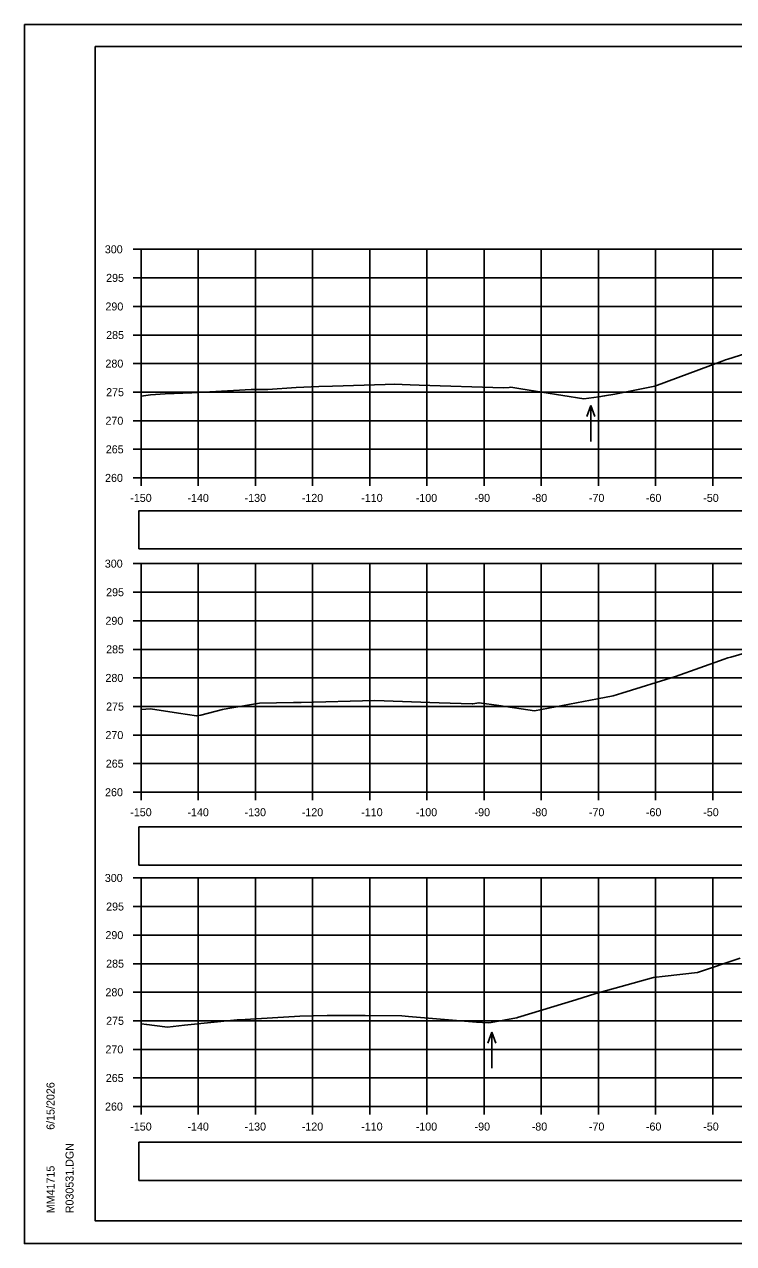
# Model space of a CAD drawing. Extents: x 285 to 4233, y -659 to 3710.
# Drawn here: x 368.9 to 492.9, y 189.5 to 402.8 of the extents above; entities that cross this region are included whole.
import ezdxf

# ---------------------------------------------------------------- set-up
doc = ezdxf.new("R2010")
doc.units = 0
for name, color, linetype in [('R_Axis', 7, 'Continuous'), ('R_Axis Annot', 7, 'Continuous'), ('R_Border', 7, 'Continuous'), ('R_Exist Surface', 7, 'Continuous'), ('R_Grid', 7, 'Continuous'), ('R_No Plot', 7, 'Continuous'), ('R_Water Annot', 7, 'Continuous')]:
    doc.layers.add(name, color=color, linetype=linetype)

msp = doc.modelspace()

# ---------------------------------------------------------------- linework, layer by layer
at = {"layer": 'R_Axis'}
for p, q in [((387.88, 363.49), (389.28, 363.49)), ((389.28, 323.49), (389.28, 363.49)), ((387.88, 358.49), (389.28, 358.49)), ((387.88, 353.49), (389.28, 353.49)), ((387.88, 348.49), (389.28, 348.49)), ((387.88, 343.49), (389.28, 343.49)), ((387.88, 338.49), (389.28, 338.49)), ((387.88, 333.49), (389.28, 333.49)), ((387.88, 328.49), (389.28, 328.49)), ((387.88, 323.49), (389.28, 323.49)), ((389.28, 323.49), (689.28, 323.49)), ((389.28, 322.09), (389.28, 323.49)), ((399.28, 322.09), (399.28, 323.49)), ((409.28, 322.09), (409.28, 323.49)), ((419.28, 322.09), (419.28, 323.49)), ((429.28, 322.09), (429.28, 323.49)), ((439.28, 322.09), (439.28, 323.49)), ((449.28, 322.09), (449.28, 323.49)), ((459.28, 322.09), (459.28, 323.49)), ((469.28, 322.09), (469.28, 323.49)), ((479.28, 322.09), (479.28, 323.49)), ((489.28, 322.09), (489.28, 323.49)), ((387.88, 308.49), (389.28, 308.49)), ((389.28, 268.49), (389.28, 308.49)), ((387.88, 303.49), (389.28, 303.49)), ((387.88, 298.49), (389.28, 298.49)), ((387.88, 293.49), (389.28, 293.49)), ((387.88, 288.49), (389.28, 288.49)), ((387.88, 283.49), (389.28, 283.49)), ((387.88, 278.49), (389.28, 278.49)), ((387.88, 273.49), (389.28, 273.49)), ((387.88, 268.49), (389.28, 268.49)), ((389.28, 268.49), (689.28, 268.49)), ((389.28, 267.09), (389.28, 268.49)), ((399.28, 267.09), (399.28, 268.49)), ((409.28, 267.09), (409.28, 268.49)), ((419.28, 267.09), (419.28, 268.49)), ((429.28, 267.09), (429.28, 268.49)), ((439.28, 267.09), (439.28, 268.49)), ((449.28, 267.09), (449.28, 268.49)), ((459.28, 267.09), (459.28, 268.49)), ((469.28, 267.09), (469.28, 268.49)), ((479.28, 267.09), (479.28, 268.49)), ((489.28, 267.09), (489.28, 268.49)), ((387.88, 253.49), (389.28, 253.49)), ((389.28, 213.49), (389.28, 253.49)), ((387.88, 248.49), (389.28, 248.49)), ((387.88, 243.49), (389.28, 243.49)), ((387.88, 238.49), (389.28, 238.49)), ((387.88, 233.49), (389.28, 233.49)), ((387.88, 228.49), (389.28, 228.49)), ((387.88, 223.49), (389.28, 223.49)), ((387.88, 218.49), (389.28, 218.49)), ((387.88, 213.49), (389.28, 213.49)), ((389.28, 213.49), (689.28, 213.49)), ((389.28, 212.09), (389.28, 213.49)), ((399.28, 212.09), (399.28, 213.49)), ((409.28, 212.09), (409.28, 213.49)), ((419.28, 212.09), (419.28, 213.49)), ((429.28, 212.09), (429.28, 213.49)), ((439.28, 212.09), (439.28, 213.49)), ((449.28, 212.09), (449.28, 213.49)), ((459.28, 212.09), (459.28, 213.49)), ((469.28, 212.09), (469.28, 213.49)), ((479.28, 212.09), (479.28, 213.49)), ((489.28, 212.09), (489.28, 213.49))]:
    msp.add_line(p, q, dxfattribs=at)
at = {"layer": 'R_Axis Annot'}
for points in [[(388.91, 311.08), (516.24, 311.08), (516.24, 317.73), (388.91, 317.73)], [(388.91, 255.75), (516.24, 255.75), (516.24, 262.41), (388.91, 262.41)], [(388.91, 200.57), (516.24, 200.57), (516.24, 207.23), (388.91, 207.23)]]:
    msp.add_lwpolyline(points, close=True, dxfattribs=at)
at = {"layer": 'R_Border'}
for p, q in [((381.28, 398.95), (697.46, 398.95)), ((381.28, 193.49), (381.28, 398.95)), ((381.28, 193.49), (381.28, 193.49)), ((697.46, 193.49), (381.28, 193.49))]:
    msp.add_line(p, q, dxfattribs=at)
at = {"layer": 'R_Exist Surface'}
for points in [[(389.28, 337.82), (390.92, 338.02), (393.47, 338.18), (398.14, 338.36), (400.12, 338.5), (401.3, 338.56), (408.56, 338.93), (411.47, 338.95), (416.4, 339.33), (420.4, 339.46), (422.76, 339.54), (432, 339.85), (433.54, 339.9), (436.38, 339.79), (437.94, 339.74), (452.7, 339.25), (453.68, 339.33), (453.95, 339.35), (455.7, 339.07), (466.76, 337.32), (469.34, 337.68), (470.35, 337.83), (472.16, 338.17), (479.16, 339.54), (490.93, 343.9), (491.54, 344.13), (491.9, 344.24), (501.56, 347.3)], [(389.28, 282.96), (390.91, 283.07), (395.85, 282.32), (399, 281.84), (399.74, 281.97), (403.5, 282.94), (404.44, 283.14), (410.02, 284.06), (415.93, 284.17), (416.05, 284.17), (417.26, 284.2), (430.15, 284.54), (441.41, 284.13), (447.18, 283.93), (447.27, 283.93), (448.42, 284.14), (451.88, 283.66), (458.08, 282.75), (469.13, 284.85), (471.86, 285.35), (473.4, 285.85), (482.79, 288.72), (491.3, 291.77), (491.9, 291.99), (492.44, 292.14), (497.03, 293.46)], [(389.28, 227.99), (390.28, 227.82), (391.63, 227.66), (393.91, 227.4), (396.9, 227.76), (406.11, 228.66), (407.5, 228.7), (417.08, 229.32), (421.86, 229.44), (428.5, 229.42), (434.87, 229.38), (436.08, 229.24), (447.93, 228.27), (450.03, 228.12), (450.54, 228.2), (454.93, 229), (455.03, 229.02), (455.15, 229.05), (465.34, 232.18), (468.85, 233.29), (473.28, 234.47), (478.93, 236.06), (480.98, 236.32), (486.6, 236.96), (494.1, 239.43)]]:
    msp.add_lwpolyline(points, dxfattribs=at)
at = {"layer": 'R_Grid'}
for p, q in [((389.28, 363.49), (689.28, 363.49)), ((389.28, 323.49), (389.28, 363.49)), ((399.28, 323.49), (399.28, 363.49)), ((409.28, 323.49), (409.28, 363.49)), ((419.28, 323.49), (419.28, 363.49)), ((429.28, 323.49), (429.28, 363.49)), ((439.28, 323.49), (439.28, 363.49)), ((449.28, 323.49), (449.28, 363.49)), ((459.28, 323.49), (459.28, 363.49)), ((469.28, 323.49), (469.28, 363.49)), ((479.28, 323.49), (479.28, 363.49)), ((489.28, 323.49), (489.28, 363.49)), ((389.28, 358.49), (689.28, 358.49)), ((389.28, 353.49), (689.28, 353.49)), ((389.28, 348.49), (689.28, 348.49)), ((389.28, 343.49), (689.28, 343.49)), ((389.28, 338.49), (689.28, 338.49)), ((389.28, 333.49), (689.28, 333.49)), ((389.28, 328.49), (689.28, 328.49)), ((389.28, 323.49), (689.28, 323.49)), ((389.28, 308.49), (689.28, 308.49)), ((389.28, 268.49), (389.28, 308.49)), ((399.28, 268.49), (399.28, 308.49)), ((409.28, 268.49), (409.28, 308.49)), ((419.28, 268.49), (419.28, 308.49)), ((429.28, 268.49), (429.28, 308.49)), ((439.28, 268.49), (439.28, 308.49)), ((449.28, 268.49), (449.28, 308.49)), ((459.28, 268.49), (459.28, 308.49)), ((469.28, 268.49), (469.28, 308.49)), ((479.28, 268.49), (479.28, 308.49)), ((489.28, 268.49), (489.28, 308.49)), ((389.28, 303.49), (689.28, 303.49)), ((389.28, 298.49), (689.28, 298.49)), ((389.28, 293.49), (689.28, 293.49)), ((389.28, 288.49), (689.28, 288.49)), ((389.28, 283.49), (689.28, 283.49)), ((389.28, 278.49), (689.28, 278.49)), ((389.28, 273.49), (689.28, 273.49)), ((389.28, 268.49), (689.28, 268.49)), ((389.28, 253.49), (689.28, 253.49)), ((389.28, 213.49), (389.28, 253.49)), ((399.28, 213.49), (399.28, 253.49)), ((409.28, 213.49), (409.28, 253.49)), ((419.28, 213.49), (419.28, 253.49)), ((429.28, 213.49), (429.28, 253.49)), ((439.28, 213.49), (439.28, 253.49)), ((449.28, 213.49), (449.28, 253.49)), ((459.28, 213.49), (459.28, 253.49)), ((469.28, 213.49), (469.28, 253.49)), ((479.28, 213.49), (479.28, 253.49)), ((489.28, 213.49), (489.28, 253.49)), ((389.28, 248.49), (689.28, 248.49)), ((389.28, 243.49), (689.28, 243.49)), ((389.28, 238.49), (689.28, 238.49)), ((389.28, 233.49), (689.28, 233.49)), ((389.28, 228.49), (689.28, 228.49)), ((389.28, 223.49), (689.28, 223.49)), ((389.28, 218.49), (689.28, 218.49)), ((389.28, 213.49), (689.28, 213.49))]:
    msp.add_line(p, q, dxfattribs=at)
at = {"layer": 'R_No Plot'}
for p, q in [((368.88, 402.85), (702.21, 402.85)), ((368.88, 189.51), (702.21, 189.51))]:
    msp.add_line(p, q, dxfattribs=at)
for points in [[(368.87, 402.85), (702.21, 402.85), (702.21, 189.51), (368.87, 189.51)], [(615.2, 398.95), (634.82, 398.95), (634.82, 389.07), (650.93, 389.07), (674.13, 389.07), (674.25, 360.91), (697.46, 360.91), (697.46, 193.49), (381.28, 193.49), (381.28, 398.95)]]:
    msp.add_lwpolyline(points, close=True, dxfattribs=at)
at = {"layer": 'R_Water Annot'}
for p, q in [((467.97, 336.15), (467.27, 334.23)), ((467.97, 329.87), (467.97, 336.15)), ((467.97, 336.15), (468.67, 334.23)), ((450.61, 226.49), (449.91, 224.56)), ((450.61, 220.2), (450.61, 226.49)), ((450.61, 226.49), (451.31, 224.56))]:
    msp.add_line(p, q, dxfattribs=at)

# ---------------------------------------------------------------- texts
at = {"layer": 'R_Axis Annot'}
for s, p in [('300', (382.94, 362.79)), ('295', (383.17, 357.79)), ('290', (383.05, 352.79)), ('285', (383.17, 347.79)), ('280', (383.05, 342.79)), ('275', (383.17, 337.79)), ('270', (383.05, 332.79)), ('265', (383.11, 327.79)), ('260', (382.98, 322.79)), ('-150', (387.39, 319.29)), ('-140', (397.39, 319.29)), ('-130', (407.39, 319.29)), ('-120', (417.39, 319.29)), ('-110', (427.79, 319.29)), ('-100', (437.33, 319.29)), ('-90', (447.62, 319.29)), ('-80', (457.62, 319.29)), ('-70', (467.62, 319.29)), ('-60', (477.59, 319.29)), ('-50', (487.62, 319.29)), ('300', (382.94, 307.79)), ('295', (383.17, 302.79)), ('290', (383.05, 297.79)), ('285', (383.17, 292.79)), ('280', (383.05, 287.79)), ('275', (383.17, 282.79)), ('270', (383.05, 277.79)), ('265', (383.11, 272.79)), ('260', (382.98, 267.79)), ('-150', (387.39, 264.29)), ('-140', (397.39, 264.29)), ('-130', (407.39, 264.29)), ('-120', (417.39, 264.29)), ('-110', (427.79, 264.29)), ('-100', (437.33, 264.29)), ('-90', (447.62, 264.29)), ('-80', (457.62, 264.29)), ('-70', (467.62, 264.29)), ('-60', (477.59, 264.29)), ('-50', (487.62, 264.29)), ('300', (382.94, 252.79)), ('295', (383.17, 247.79)), ('290', (383.05, 242.79)), ('285', (383.17, 237.79)), ('280', (383.05, 232.79)), ('275', (383.17, 227.79)), ('270', (383.05, 222.79)), ('265', (383.11, 217.79)), ('260', (382.98, 212.79)), ('-150', (387.39, 209.29)), ('-140', (397.39, 209.29)), ('-130', (407.39, 209.29)), ('-120', (417.39, 209.29)), ('-110', (427.79, 209.29)), ('-100', (437.33, 209.29)), ('-90', (447.62, 209.29)), ('-80', (457.62, 209.29)), ('-70', (467.62, 209.29)), ('-60', (477.59, 209.29)), ('-50', (487.62, 209.29))]:
    msp.add_text(s, height=1.4, dxfattribs=at).set_placement(p)
at = {"layer": 'R_Border'}
for s, p in [('6/15/2026', (374.14, 209.42)), ('R030531.DGN', (377.47, 194.82)), ('MM41715', (374.14, 194.82))]:
    msp.add_text(s, height=1.4, rotation=90, dxfattribs=at).set_placement(p)

doc.saveas('drawing.dxf')
